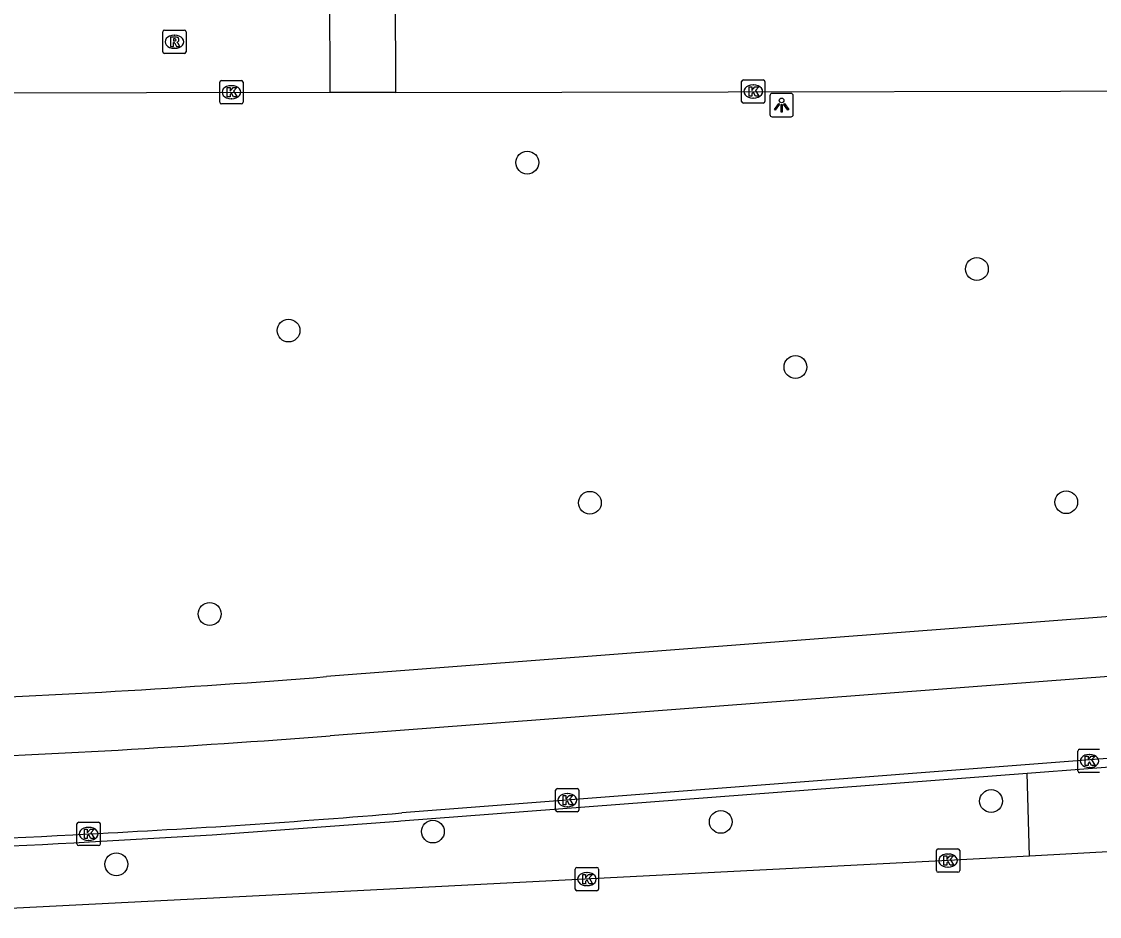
# Model space of a CAD drawing. Extents: x 160457 to 162082, y 388340 to 389736.
# Drawn here: x 160941.23 to 160987.42, y 388346.95 to 388385.31 of the extents above; entities that cross this region are included whole.
import ezdxf

# ---------------------------------------------------------------- set-up
doc = ezdxf.new("R2010")
doc.units = 0
for name, color, linetype in [('IMGEO_Berm_groen', 7, 'Continuous'), ('IMGEO_Boom', 7, 'Continuous'), ('IMGEO_Fietspad_gesloten', 7, 'Continuous'), ('IMGEO_Kolk', 7, 'Continuous'), ('IMGEO_Lichtpunt', 7, 'Continuous'), ('IMGEO_Rijbaan_lokaal_open', 7, 'Continuous'), ('IMGEO_Rijbaan_regionaal_gesloten', 7, 'Continuous'), ('IMGEO_Rioolput', 7, 'Continuous'), ('IMGEO_Verkeerseiland_open', 7, 'Continuous'), ('IMGEO_Voetpad_open', 7, 'Continuous')]:
    doc.layers.add(name, color=color, linetype=linetype)

msp = doc.modelspace()

# ---------------------------------------------------------------- linework, layer by layer
at = {"layer": 'IMGEO_Berm_groen'}
msp.add_lwpolyline([(160984.421, 388349.535), (160984.318, 388353.088)], dxfattribs=at)
at = {"layer": 'IMGEO_Boom'}
for centre in [(160962.898, 388379.263), (160982.166, 388374.7), (160952.667, 388372.063), (160974.389, 388370.498), (160965.581, 388364.68), (160985.994, 388364.705), (160949.286, 388359.913), (160982.774, 388351.893), (160971.189, 388351.002), (160958.852, 388350.586), (160945.287, 388349.184)]:
    msp.add_circle(centre, 0.489, dxfattribs=at)
at = {"layer": 'IMGEO_Fietspad_gesloten'}
for points in [[(161012.297, 388359.142), (161000, 388358.164), (160954.457, 388354.688)], [(161010.41, 388355.47), (161000, 388354.666), (160957.522, 388351.385)]]:
    msp.add_lwpolyline(points, dxfattribs=at)
for centre, radius, start, end in [((160916.908, 388849.487), 496.222, 272.23557, 274.33967), ((160924.564, 388742.872), 392.872, 272.84989, 274.81225), ((160919.842, 388794.065), 444.241, 270.35681, 273.12977)]:
    msp.add_arc(centre, radius, start, end, dxfattribs=at)
at = {"layer": 'IMGEO_Kolk'}
for p, q in [((160949.719, 388381.855), (160949.719, 388382.707)), ((160949.794, 388382.781), (160950.646, 388382.781)), ((160950.207, 388382.561), (160950.232, 388382.561)), ((160950.72, 388382.707), (160950.72, 388381.855)), ((160972.083, 388381.885), (160972.083, 388382.737)), ((160972.158, 388382.811), (160973.01, 388382.811)), ((160972.571, 388382.591), (160972.596, 388382.591)), ((160973.084, 388382.737), (160973.084, 388381.885)), ((160950.646, 388381.781), (160949.794, 388381.781)), ((160950.23, 388382.001), (160950.205, 388382.001)), ((160973.01, 388381.811), (160972.158, 388381.811)), ((160972.594, 388382.031), (160972.569, 388382.031)), ((160986.491, 388353.185), (160986.491, 388354.037)), ((160986.566, 388354.111), (160987.418, 388354.111)), ((160986.979, 388353.891), (160987.004, 388353.891)), ((160987.418, 388353.111), (160986.566, 388353.111)), ((160987.002, 388353.331), (160986.977, 388353.331)), ((160964.113, 388351.506), (160964.113, 388352.358)), ((160964.188, 388352.432), (160965.04, 388352.432)), ((160964.601, 388352.212), (160964.626, 388352.212)), ((160965.114, 388352.358), (160965.114, 388351.506)), ((160964.624, 388351.652), (160964.599, 388351.652)), ((160965.04, 388351.432), (160964.188, 388351.432)), ((160943.6, 388350.059), (160943.6, 388350.911)), ((160943.675, 388350.985), (160944.527, 388350.985)), ((160944.088, 388350.765), (160944.113, 388350.765)), ((160944.601, 388350.911), (160944.601, 388350.059)), ((160944.111, 388350.205), (160944.086, 388350.205)), ((160944.527, 388349.985), (160943.675, 388349.985)), ((160980.429, 388348.916), (160980.429, 388349.768)), ((160980.504, 388349.842), (160981.356, 388349.842)), ((160981.43, 388349.768), (160981.43, 388348.916)), ((160980.917, 388349.622), (160980.942, 388349.622)), ((160964.953, 388348.122), (160964.953, 388348.974)), ((160965.028, 388349.048), (160965.88, 388349.048)), ((160965.441, 388348.828), (160965.466, 388348.828)), ((160965.954, 388348.974), (160965.954, 388348.122)), ((160981.356, 388348.842), (160980.504, 388348.842)), ((160980.94, 388349.062), (160980.915, 388349.062)), ((160965.88, 388348.048), (160965.028, 388348.048)), ((160965.464, 388348.268), (160965.439, 388348.268))]:
    msp.add_line(p, q, dxfattribs=at)
for points in [[(160949.719, 388381.855), (160949.719, 388382.707)], [(160949.794, 388382.781), (160950.646, 388382.781)], [(160950.72, 388382.707), (160950.72, 388381.855)], [(160972.083, 388381.885), (160972.083, 388382.737)], [(160972.158, 388382.811), (160973.01, 388382.811)], [(160973.084, 388382.737), (160973.084, 388381.885)], [(160950.04, 388382.481), (160950.163, 388382.481), (160950.163, 388382.33), (160950.293, 388382.481), (160950.457, 388382.481), (160950.311, 388382.33), (160950.464, 388382.081), (160950.312, 388382.081), (160950.227, 388382.245), (160950.163, 388382.178), (160950.163, 388382.081), (160950.04, 388382.081), (160950.04, 388382.481)], [(160972.404, 388382.511), (160972.527, 388382.511), (160972.527, 388382.36), (160972.657, 388382.511), (160972.821, 388382.511), (160972.675, 388382.36), (160972.828, 388382.111), (160972.676, 388382.111), (160972.591, 388382.275), (160972.527, 388382.208), (160972.527, 388382.111), (160972.404, 388382.111), (160972.404, 388382.511)], [(160950.646, 388381.781), (160949.794, 388381.781)], [(160973.01, 388381.811), (160972.158, 388381.811)], [(160986.491, 388353.185), (160986.491, 388354.037)], [(160986.566, 388354.111), (160987.418, 388354.111)], [(160986.812, 388353.811), (160986.935, 388353.811), (160986.935, 388353.66), (160987.065, 388353.811), (160987.229, 388353.811), (160987.083, 388353.66), (160987.236, 388353.411), (160987.084, 388353.411), (160986.999, 388353.575), (160986.935, 388353.508), (160986.935, 388353.411), (160986.812, 388353.411), (160986.812, 388353.811)], [(160987.418, 388353.111), (160986.566, 388353.111)], [(160964.113, 388351.506), (160964.113, 388352.358)], [(160964.188, 388352.432), (160965.04, 388352.432)], [(160964.434, 388352.132), (160964.557, 388352.132), (160964.557, 388351.981), (160964.687, 388352.132), (160964.851, 388352.132), (160964.705, 388351.981), (160964.858, 388351.732), (160964.706, 388351.732), (160964.621, 388351.896), (160964.557, 388351.829), (160964.557, 388351.732), (160964.434, 388351.732), (160964.434, 388352.132)], [(160965.114, 388352.358), (160965.114, 388351.506)], [(160965.04, 388351.432), (160964.188, 388351.432)], [(160943.6, 388350.059), (160943.6, 388350.911)], [(160943.675, 388350.985), (160944.527, 388350.985)], [(160943.921, 388350.685), (160944.044, 388350.685), (160944.044, 388350.534), (160944.174, 388350.685), (160944.338, 388350.685), (160944.192, 388350.534), (160944.345, 388350.285), (160944.193, 388350.285), (160944.108, 388350.449), (160944.044, 388350.382), (160944.044, 388350.285), (160943.921, 388350.285), (160943.921, 388350.685)], [(160944.601, 388350.911), (160944.601, 388350.059)], [(160944.527, 388349.985), (160943.675, 388349.985)], [(160980.429, 388348.916), (160980.429, 388349.768)], [(160980.504, 388349.842), (160981.356, 388349.842)], [(160981.43, 388349.768), (160981.43, 388348.916)], [(160980.75, 388349.542), (160980.873, 388349.542), (160980.873, 388349.391), (160981.003, 388349.542), (160981.167, 388349.542), (160981.021, 388349.391), (160981.174, 388349.142), (160981.022, 388349.142), (160980.937, 388349.306), (160980.873, 388349.239), (160980.873, 388349.142), (160980.75, 388349.142), (160980.75, 388349.542)], [(160964.953, 388348.122), (160964.953, 388348.974)], [(160965.028, 388349.048), (160965.88, 388349.048)], [(160965.954, 388348.974), (160965.954, 388348.122)], [(160981.356, 388348.842), (160980.504, 388348.842)], [(160965.274, 388348.748), (160965.397, 388348.748), (160965.397, 388348.597), (160965.527, 388348.748), (160965.691, 388348.748), (160965.545, 388348.597), (160965.698, 388348.348), (160965.546, 388348.348), (160965.461, 388348.512), (160965.397, 388348.445), (160965.397, 388348.348), (160965.274, 388348.348), (160965.274, 388348.748)], [(160965.88, 388348.048), (160965.028, 388348.048)]]:
    msp.add_lwpolyline(points, dxfattribs=at)
for centre, start, end in [((160949.796, 388382.705), 91.552, 178.448), ((160949.796, 388382.705), 91.552, 178.448), ((160950.644, 388382.705), 1.552, 88.448), ((160950.644, 388382.705), 1.552, 88.448), ((160972.16, 388382.735), 91.552, 178.448), ((160972.16, 388382.735), 91.552, 178.448), ((160973.008, 388382.735), 1.552, 88.448), ((160973.008, 388382.735), 1.552, 88.448), ((160949.796, 388381.857), 181.552, 268.448), ((160949.796, 388381.857), 181.552, 268.448), ((160950.644, 388381.857), 271.552, 358.448), ((160950.644, 388381.857), 271.552, 358.448), ((160972.16, 388381.887), 181.552, 268.448), ((160972.16, 388381.887), 181.552, 268.448), ((160973.008, 388381.887), 271.552, 358.448), ((160973.008, 388381.887), 271.552, 358.448), ((160986.568, 388354.035), 91.552, 178.448), ((160986.568, 388354.035), 91.552, 178.448), ((160986.568, 388353.187), 181.552, 268.448), ((160986.568, 388353.187), 181.552, 268.448), ((160964.19, 388352.356), 91.552, 178.448), ((160964.19, 388352.356), 91.552, 178.448), ((160965.038, 388352.356), 1.552, 88.448), ((160965.038, 388352.356), 1.552, 88.448), ((160964.19, 388351.508), 181.552, 268.448), ((160964.19, 388351.508), 181.552, 268.448), ((160965.038, 388351.508), 271.552, 358.448), ((160965.038, 388351.508), 271.552, 358.448), ((160943.677, 388350.909), 91.552, 178.448), ((160943.677, 388350.909), 91.552, 178.448), ((160944.525, 388350.909), 1.552, 88.448), ((160944.525, 388350.909), 1.552, 88.448), ((160943.677, 388350.061), 181.552, 268.448), ((160943.677, 388350.061), 181.552, 268.448), ((160944.525, 388350.061), 271.552, 358.448), ((160944.525, 388350.061), 271.552, 358.448), ((160980.506, 388349.766), 91.552, 178.448), ((160980.506, 388349.766), 91.552, 178.448), ((160981.354, 388349.766), 1.552, 88.448), ((160981.354, 388349.766), 1.552, 88.448), ((160965.03, 388348.972), 91.552, 178.448), ((160965.03, 388348.972), 91.552, 178.448), ((160965.878, 388348.972), 1.552, 88.448), ((160965.878, 388348.972), 1.552, 88.448), ((160980.506, 388348.918), 181.552, 268.448), ((160980.506, 388348.918), 181.552, 268.448), ((160981.354, 388348.918), 271.552, 358.448), ((160981.354, 388348.918), 271.552, 358.448), ((160965.03, 388348.124), 181.552, 268.448), ((160965.03, 388348.124), 181.552, 268.448), ((160965.878, 388348.124), 271.552, 358.448), ((160965.878, 388348.124), 271.552, 358.448)]:
    msp.add_arc(centre, 0.0765, start, end, dxfattribs=at)
for centre, major_axis, ratio, start_param, end_param in [((160950.206, 388382.281), (-0.387, 0.002), 0.722429, 4.712389, 7.853982), ((160950.231, 388382.281), (-0.39, 0.002), 0.717154, 1.570796, 4.712389), ((160972.57, 388382.311), (-0.387, 0.002), 0.722429, 4.712389, 7.853982), ((160972.595, 388382.311), (-0.39, 0.002), 0.717154, 1.570796, 4.712389), ((160986.978, 388353.611), (-0.387, 0.002), 0.722429, 4.712389, 7.853982), ((160987.003, 388353.611), (-0.39, 0.002), 0.717154, 1.570796, 4.712389), ((160964.6, 388351.932), (-0.387, 0.002), 0.722429, 4.712389, 7.853982), ((160964.625, 388351.932), (-0.39, 0.002), 0.717154, 1.570796, 4.712389), ((160944.087, 388350.485), (-0.387, 0.002), 0.722429, 4.712389, 7.853982), ((160944.112, 388350.485), (-0.39, 0.002), 0.717154, 1.570796, 4.712389), ((160980.916, 388349.342), (-0.387, 0.002), 0.722429, 4.712389, 7.853982), ((160980.941, 388349.342), (-0.39, 0.002), 0.717154, 1.570796, 4.712389), ((160965.44, 388348.548), (-0.387, 0.002), 0.722429, 4.712389, 7.853982), ((160965.465, 388348.548), (-0.39, 0.002), 0.717154, 1.570796, 4.712389)]:
    msp.add_ellipse(centre, major_axis=major_axis, ratio=ratio, start_param=start_param, end_param=end_param, dxfattribs=at)
at = {"layer": 'IMGEO_Lichtpunt'}
for p, q in [((160973.299, 388382.132), (160973.299, 388381.325)), ((160973.299, 388382.132), (160973.299, 388381.325)), ((160974.201, 388382.227), (160973.393, 388382.227)), ((160974.201, 388382.227), (160973.393, 388382.227)), ((160974.295, 388381.325), (160974.295, 388382.132)), ((160974.295, 388381.325), (160974.295, 388382.132)), ((160973.393, 388381.231), (160974.201, 388381.231)), ((160973.393, 388381.231), (160974.201, 388381.231))]:
    msp.add_line(p, q, dxfattribs=at)
for points in [[(160973.673, 388381.796), (160973.712, 388381.768), (160973.524, 388381.506), (160973.486, 388381.533), (160973.673, 388381.796)], [(160973.775, 388381.748), (160973.822, 388381.748), (160973.822, 388381.426), (160973.775, 388381.426), (160973.775, 388381.748)], [(160973.885, 388381.768), (160973.923, 388381.795), (160974.11, 388381.533), (160974.071, 388381.505), (160973.885, 388381.768)]]:
    msp.add_lwpolyline(points, dxfattribs=at)
msp.add_circle((160973.798, 388381.93), 0.0994, dxfattribs=at)
for centre, start, end in [((160973.393, 388382.132), 90, 180), ((160973.393, 388382.132), 90, 180), ((160974.201, 388382.132), 0, 90), ((160974.201, 388382.132), 0, 90), ((160973.393, 388381.325), 180, 270), ((160973.393, 388381.325), 180, 270), ((160974.201, 388381.325), 270, 0), ((160974.201, 388381.325), 270, 360)]:
    msp.add_arc(centre, 0.0946, start, end, dxfattribs=at)
at = {"layer": 'IMGEO_Rijbaan_lokaal_open'}
for points in [[(160954.448, 388382.266), (160954.438, 388386.719)], [(160957.238, 388386.725), (160957.248, 388382.271)], [(160954.448, 388382.266), (160907.226, 388382.178), (160892.537, 388382.121)], [(160957.248, 388382.271), (160954.448, 388382.266)], [(160957.248, 388382.271), (161000, 388382.351), (161007.757, 388382.366), (161011.529, 388382.357)]]:
    msp.add_lwpolyline(points, dxfattribs=at)
at = {"layer": 'IMGEO_Rijbaan_regionaal_gesloten'}
for points in [[(161011.621, 388351.037), (160984.421, 388349.535)], [(160984.421, 388349.535), (160980.93, 388349.342), (160956.178, 388348.079), (160933.992, 388346.947)]]:
    msp.add_lwpolyline(points, dxfattribs=at)
at = {"layer": 'IMGEO_Rioolput'}
for p, q in [((160947.275, 388384.017), (160947.275, 388384.869)), ((160947.35, 388384.943), (160948.202, 388384.943)), ((160948.276, 388384.869), (160948.276, 388384.017)), ((160947.763, 388384.723), (160947.788, 388384.723)), ((160948.202, 388383.943), (160947.35, 388383.943)), ((160947.786, 388384.163), (160947.761, 388384.163))]:
    msp.add_line(p, q, dxfattribs=at)
for points in [[(160947.275, 388384.017), (160947.275, 388384.869)], [(160947.35, 388384.943), (160948.202, 388384.943)], [(160948.276, 388384.869), (160948.276, 388384.017)], [(160947.864, 388384.641), (160947.612, 388384.643), (160947.612, 388384.243)], [(160947.612, 388384.243), (160947.736, 388384.243), (160947.736, 388384.405), (160947.747, 388384.405)], [(160947.79, 388384.562), (160947.736, 388384.562), (160947.736, 388384.481)], [(160947.736, 388384.481), (160947.788, 388384.481)], [(160947.794, 388384.376), (160947.865, 388384.243), (160948.005, 388384.243), (160947.94, 388384.369)], [(160948.202, 388383.943), (160947.35, 388383.943)]]:
    msp.add_lwpolyline(points, dxfattribs=at)
for centre, radius, start, end in [((160947.352, 388384.867), 0.0765, 91.552, 178.448), ((160947.352, 388384.867), 0.0765, 91.552, 178.448), ((160948.2, 388384.867), 0.0765, 1.552, 88.448), ((160948.2, 388384.867), 0.0765, 1.552, 88.448), ((160947.746, 388384.352), 0.0533, 26.0293, 88.6989), ((160947.772, 388384.67), 0.19, 274.7715, 282.9687), ((160947.796, 388384.466), 0.0964, 77.0061, 93.1865), ((160947.81, 388384.523), 0.0378, 276.6634, 79.6772), ((160947.863, 388384.531), 0.109, 350.3612, 89.416), ((160947.861, 388384.531), 0.112, 277.5842, 350.9817), ((160947.845, 388384.316), 0.108, 29.5134, 73.7905), ((160947.352, 388384.019), 0.0765, 181.552, 268.448), ((160947.352, 388384.019), 0.0765, 181.552, 268.448), ((160948.2, 388384.019), 0.0765, 271.552, 358.448), ((160948.2, 388384.019), 0.0765, 271.552, 358.448)]:
    msp.add_arc(centre, radius, start, end, dxfattribs=at)
for centre, major_axis, ratio, start_param, end_param in [((160947.762, 388384.443), (-0.387, 0.002), 0.722429, 4.712389, 7.853982), ((160947.787, 388384.443), (-0.39, 0.002), 0.717154, 1.570796, 4.712389)]:
    msp.add_ellipse(centre, major_axis=major_axis, ratio=ratio, start_param=start_param, end_param=end_param, dxfattribs=at)
at = {"layer": 'IMGEO_Verkeerseiland_open'}
for points in [[(160984.318, 388353.088), (161000, 388354.284), (161010.417, 388355.079), (161010.41, 388355.47)], [(160944.132, 388350.141), (160949.389, 388350.447), (160957.379, 388351.033), (160957.483, 388351.041), (160984.318, 388353.088)]]:
    msp.add_lwpolyline(points, dxfattribs=at)
msp.add_arc((160919.731, 388799.244), 449.765, 270.37017, 273.10995, dxfattribs=at)
at = {"layer": 'IMGEO_Voetpad_open'}
msp.add_lwpolyline([(161009.391, 388361.434), (161000, 388360.736), (160954.296, 388357.228)], dxfattribs=at)
msp.add_arc((160921.978, 388757.91), 401.983, 272.02162, 274.61129, dxfattribs=at)

doc.saveas('drawing.dxf')
